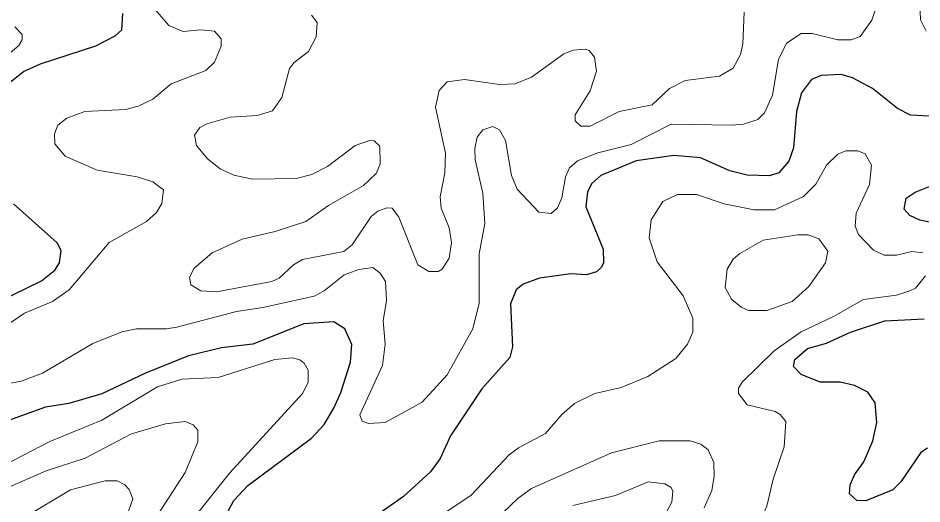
# Model space of a CAD drawing. Extents: x 577 to 602.9, y 7483.8 to 7511.6.
# Drawn here: x 581.328 to 582.841, y 7489.775 to 7490.588 of the extents above; entities that cross this region are included whole.
import ezdxf

# ---------------------------------------------------------------- set-up
doc = ezdxf.new("R2010")
doc.units = 0
doc.header["$LTSCALE"] = 0.032
doc.layers.add('1', color=7, linetype='Continuous', lineweight=25)
doc.layers.add('2', color=7, linetype='Continuous', lineweight=13)

msp = doc.modelspace()

# ---------------------------------------------------------------- linework, layer by layer
at = {"layer": '1'}
for points in [[(581.3037, 7490.472), (581.3371, 7490.499), (581.3658, 7490.5117), (581.458, 7490.542), (581.4906, 7490.5586), (581.5017, 7490.569), (581.5033, 7490.596)], [(582.8535, 7490.4243), (582.8217, 7490.4259), (582.8003, 7490.437), (582.7581, 7490.4704), (582.7247, 7490.4887), (582.7056, 7490.4942), (582.6722, 7490.4926), (582.6563, 7490.4855), (582.6396, 7490.4632), (582.6309, 7490.4322), (582.6261, 7490.371), (582.6182, 7490.3487), (582.6015, 7490.3296), (582.5856, 7490.3241), (582.5482, 7490.3257), (582.5196, 7490.3328), (582.4703, 7490.3543), (582.4257, 7490.3583), (582.3629, 7490.3495), (582.3033, 7490.3249), (582.2882, 7490.3113), (582.281, 7490.2978), (582.2786, 7490.2724), (582.3073, 7490.2016), (582.3081, 7490.1786), (582.3049, 7490.1714), (582.2961, 7490.1634), (582.2794, 7490.1587), (582.2532, 7490.1603), (582.2007, 7490.1531), (582.1737, 7490.1428), (582.1617, 7490.1332), (582.1522, 7490.1102), (582.1554, 7490.0378), (582.1514, 7490.0203), (582.1045, 7489.9678), (582.052, 7489.8891), (582.0345, 7489.8509), (582.0186, 7489.8287), (581.9733, 7489.7873)], [(582.8615, 7490.2453), (582.8376, 7490.2501), (582.8209, 7490.2581), (582.8114, 7490.2684), (582.8146, 7490.2867), (582.8297, 7490.297), (582.8631, 7490.3106)], [(581.2513, 7490.0919), (581.3674, 7490.1483), (581.3896, 7490.1666), (581.3976, 7490.1786), (581.4, 7490.1992), (581.3936, 7490.212), (581.3204, 7490.2772)], [(581.6751, 7489.7547), (581.6894, 7489.781), (581.7125, 7489.8056), (581.819, 7489.8851), (581.8405, 7489.9082), (581.8564, 7489.9352), (581.8683, 7489.9615), (581.8842, 7490.0124), (581.8866, 7490.0418), (581.8747, 7490.068), (581.8564, 7490.08), (581.8063, 7490.0768), (581.7212, 7490.0426), (581.6687, 7490.0362), (581.6131, 7490.0227), (581.5415, 7489.9941), (581.4684, 7489.9591), (581.4127, 7489.9432), (581.3737, 7489.9368), (581.3181, 7489.9169), (581.101, 7489.8263), (581.0644, 7489.8024), (581.0183, 7489.7523)], [(582.8504, 7489.8684), (582.8392, 7489.8613), (582.8058, 7489.812), (582.7923, 7489.7985), (582.747, 7489.7802), (582.7319, 7489.781), (582.72, 7489.7921), (582.7208, 7489.8072), (582.7279, 7489.8239), (582.7438, 7489.8454), (582.7589, 7489.8804), (582.7653, 7489.9114), (582.7629, 7489.944), (582.7502, 7489.9623), (582.7279, 7489.9734), (582.7041, 7489.979), (582.6707, 7489.979), (582.6388, 7489.9917), (582.6261, 7490.0052), (582.6285, 7490.0171), (582.6492, 7490.0354), (582.681, 7490.0442), (582.7215, 7490.0625), (582.7788, 7490.0815), (582.8448, 7490.0847)], [(581.9733, 7489.7873), (581.9129, 7489.7452)]]:
    msp.add_lwpolyline(points, dxfattribs=at)
at = {"layer": '2'}
for points in [[(582.7796, 7490.6517), (582.7573, 7490.5849), (582.7375, 7490.5579), (582.7223, 7490.5523), (582.7001, 7490.5523), (582.6571, 7490.5626), (582.6388, 7490.5626), (582.6142, 7490.5467), (582.6007, 7490.5189), (582.5911, 7490.4593), (582.5776, 7490.4298), (582.5665, 7490.4187), (582.5426, 7490.4107), (582.5235, 7490.4092), (582.421, 7490.4107), (582.3542, 7490.3766), (582.2985, 7490.363), (582.2643, 7490.3495), (582.2508, 7490.3376), (582.2444, 7490.3225), (582.2381, 7490.2875), (582.2309, 7490.2708), (582.2206, 7490.2613), (582.1999, 7490.2636), (582.1633, 7490.3018), (582.1538, 7490.3249), (582.1442, 7490.3837), (582.1339, 7490.4012), (582.1228, 7490.4068), (582.1061, 7490.4012), (582.0965, 7490.3893)], [(582.848, 7490.5666), (582.8384, 7490.5857), (582.8361, 7490.6573)], [(581.3141, 7490.0776), (581.3387, 7490.0943), (581.3857, 7490.1141), (581.4135, 7490.1332), (581.4803, 7490.2127), (581.5431, 7490.2477), (581.5598, 7490.2628), (581.5685, 7490.278), (581.5717, 7490.301), (581.5534, 7490.3145), (581.5272, 7490.3225), (581.4604, 7490.3336), (581.4071, 7490.3575), (581.3896, 7490.3781), (581.3888, 7490.3948), (581.3944, 7490.4092), (581.4095, 7490.4211), (581.4397, 7490.4322), (581.5081, 7490.4354), (581.5288, 7490.441), (581.5534, 7490.4529), (581.5844, 7490.4783), (581.6425, 7490.5006), (581.6568, 7490.5149), (581.6679, 7490.5412), (581.6679, 7490.5539), (581.6568, 7490.5666), (581.6337, 7490.569), (581.6043, 7490.5658), (581.5805, 7490.5761), (581.532, 7490.6334)], [(581.8922, 7490.375), (581.916, 7490.3837), (581.924, 7490.3829), (581.9335, 7490.3742), (581.9343, 7490.344), (581.9272, 7490.328), (581.9065, 7490.3082), (581.8476, 7490.2748), (581.8095, 7490.2477), (581.7586, 7490.231), (581.7029, 7490.2183), (581.6528, 7490.1953), (581.6226, 7490.1698), (581.6147, 7490.1547), (581.617, 7490.142), (581.6337, 7490.1316), (581.66, 7490.13), (581.753, 7490.1475), (581.765, 7490.1531), (581.7888, 7490.1754), (581.8039, 7490.1841), (581.8731, 7490.1976), (581.8874, 7490.2088), (581.9192, 7490.2565), (581.9303, 7490.2652), (581.9455, 7490.2708), (581.9542, 7490.27), (581.9653, 7490.2549), (581.9971, 7490.1754), (582.0154, 7490.1642), (582.0313, 7490.1642), (582.0377, 7490.1682), (582.0496, 7490.1865), (582.0536, 7490.2127), (582.0496, 7490.2374), (582.0361, 7490.27), (582.0345, 7490.2891), (582.0425, 7490.3296), (582.0433, 7490.3622), (582.0266, 7490.4394), (582.0329, 7490.4672), (582.0464, 7490.4815), (582.0751, 7490.4855), (582.1339, 7490.4775), (582.1602, 7490.4783), (582.1872, 7490.4895), (582.2413, 7490.5284), (582.2572, 7490.5348), (582.2778, 7490.5364), (582.2842, 7490.534), (582.2929, 7490.5229), (582.2961, 7490.4998), (582.2858, 7490.4664), (582.2603, 7490.4266), (582.2603, 7490.4163), (582.2699, 7490.4076), (582.2858, 7490.4076), (582.3343, 7490.4322), (582.3892, 7490.4433), (582.4186, 7490.4704), (582.4448, 7490.4839), (582.5021, 7490.4911), (582.5251, 7490.5046), (582.5371, 7490.5276), (582.541, 7490.5451), (582.5434, 7490.5984)], [(581.819, 7490.5936), (581.8286, 7490.5809), (581.827, 7490.5571), (581.8143, 7490.5324), (581.7904, 7490.5141), (581.7824, 7490.5038), (581.7697, 7490.4553), (581.7538, 7490.433), (581.7284, 7490.4251), (581.683, 7490.4227), (581.6441, 7490.4115), (581.6322, 7490.4052), (581.6234, 7490.3925), (581.6266, 7490.375), (581.6449, 7490.3527), (581.6663, 7490.336), (581.6894, 7490.3257), (581.7204, 7490.3185), (581.7936, 7490.3201), (581.8198, 7490.3265), (581.8461, 7490.34), (581.8922, 7490.375)], [(581.3228, 7490.5738), (581.3348, 7490.561), (581.3348, 7490.5523), (581.3292, 7490.5427), (581.2886, 7490.5086)], [(582.0965, 7490.3893), (582.0926, 7490.3702), (582.0934, 7490.3511), (582.1061, 7490.2954), (582.1093, 7490.2446), (582.0997, 7490.1937), (582.0997, 7490.111), (582.0894, 7490.068), (582.0464, 7489.9909), (582.0043, 7489.9456), (581.9423, 7489.9114), (581.9144, 7489.9098), (581.9041, 7489.9138), (581.9001, 7489.9241), (581.9383, 7490.0068), (581.9423, 7490.0426), (581.9391, 7490.0815), (581.9447, 7490.1157), (581.9431, 7490.1475), (581.9343, 7490.1611), (581.9216, 7490.1706), (581.8985, 7490.1674), (581.8739, 7490.1587), (581.8405, 7490.1316), (581.8238, 7490.1229), (581.7379, 7490.1038), (581.6934, 7490.0974), (581.594, 7490.0712), (581.5765, 7490.068), (581.5264, 7490.068), (581.5017, 7490.0633), (581.4532, 7490.0434), (581.369, 7489.9941), (581.3332, 7489.9806), (581.2839, 7489.971)], [(582.017, 7489.7436), (582.0862, 7489.7897), (582.1498, 7489.8573), (582.1657, 7489.8692), (582.211, 7489.8931), (582.2381, 7489.9249), (582.2596, 7489.9432), (582.2937, 7489.9599), (582.3375, 7489.9702), (582.382, 7489.9885), (582.4289, 7490.0187), (582.4488, 7490.0426), (582.4575, 7490.0625), (582.4575, 7490.0863), (582.4416, 7490.1237), (582.3979, 7490.1801), (582.3844, 7490.2207), (582.3876, 7490.2509), (582.4075, 7490.2811), (582.4321, 7490.2931), (582.4639, 7490.2931), (582.51, 7490.2772), (582.5601, 7490.2676), (582.5943, 7490.2676), (582.6428, 7490.2899), (582.6635, 7490.3106), (582.681, 7490.3424), (582.7001, 7490.3607), (582.7136, 7490.3662), (582.7335, 7490.3662), (582.7462, 7490.3614), (582.7565, 7490.3424), (582.7534, 7490.3098), (582.7311, 7490.262), (582.7295, 7490.2398), (582.7351, 7490.2263), (582.7597, 7490.2), (582.778, 7490.1913), (582.7987, 7490.1913), (582.8241, 7490.1976), (582.8424, 7490.1953)], [(582.8472, 7490.1571), (582.8305, 7490.1364), (582.8209, 7490.1316), (582.7987, 7490.1245), (582.743, 7490.1173), (582.6929, 7490.0887), (582.6388, 7490.0633), (582.5935, 7490.0314), (582.5402, 7489.979), (582.5339, 7489.9686), (582.5339, 7489.9599), (582.5482, 7489.9408), (582.5951, 7489.9297), (582.6039, 7489.9249), (582.6134, 7489.913), (582.6102, 7489.8708), (582.5919, 7489.8167), (582.5816, 7489.7714), (582.5593, 7489.7221), (582.5418, 7489.6959), (582.5243, 7489.6784), (582.5005, 7489.6625), (582.452, 7489.6426)], [(581.1741, 7489.7786), (581.2314, 7489.8112), (581.2751, 7489.8247), (581.3809, 7489.8796), (581.4684, 7489.9154), (581.5614, 7489.971), (581.6019, 7489.9837), (581.6632, 7489.9869), (581.7578, 7490.0171), (581.7872, 7490.0195), (581.7999, 7490.0163), (581.8071, 7490.0108), (581.8135, 7489.9988), (581.8135, 7489.979), (581.8047, 7489.9607), (581.6823, 7489.8271), (581.5654, 7489.68)], [(581.1908, 7489.7667), (581.2282, 7489.7754), (581.3085, 7489.8016), (581.3753, 7489.8303), (581.4405, 7489.8517), (581.5177, 7489.8923), (581.5749, 7489.909), (581.6075, 7489.913), (581.621, 7489.9074), (581.629, 7489.8987), (581.629, 7489.8788), (581.6075, 7489.8279), (581.5399, 7489.7229)], [(582.114, 7489.7356), (582.1649, 7489.7849), (582.1872, 7489.8008), (582.3216, 7489.8605), (582.4011, 7489.8804), (582.4528, 7489.8804), (582.4711, 7489.8748), (582.483, 7489.8653), (582.4925, 7489.8446), (582.4933, 7489.8215), (582.4894, 7489.7977), (582.4766, 7489.7682)], [(581.5089, 7489.7515), (581.52, 7489.7834), (581.5137, 7489.7993), (581.5065, 7489.8072), (581.4938, 7489.8136), (581.4739, 7489.8136), (581.4159, 7489.7985), (581.3395, 7489.7531)], [(582.4051, 7489.746), (582.4226, 7489.7778), (582.4242, 7489.7961), (582.421, 7489.8024), (582.4106, 7489.8088), (582.3828, 7489.812), (582.3279, 7489.7889), (582.2564, 7489.7722)]]:
    msp.add_lwpolyline(points, dxfattribs=at)
msp.add_lwpolyline([(582.6516, 7490.1388), (582.6237, 7490.1141), (582.5816, 7490.099), (582.5506, 7490.099), (582.5387, 7490.1046), (582.522, 7490.1181), (582.5116, 7490.1372), (582.5148, 7490.1682), (582.5251, 7490.1849), (582.5363, 7490.1945), (582.5752, 7490.2167), (582.6333, 7490.2255), (582.6508, 7490.2255), (582.6683, 7490.2191), (582.6834, 7490.1984), (582.6794, 7490.1786)], close=True, dxfattribs=at)

doc.saveas('drawing.dxf')
